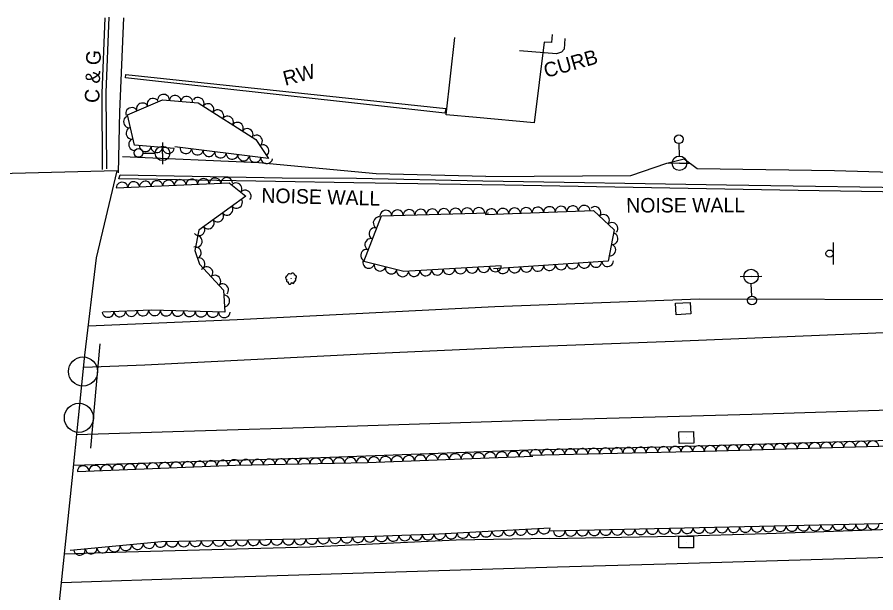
# Model space of a CAD drawing. Extents: x 1722896 to 1754269, y 648279 to 666297.
# Drawn here: x 1749318.8 to 1749614, y 652749.3 to 652947.3 of the extents above; entities that cross this region are included whole.
import ezdxf

# ---------------------------------------------------------------- set-up
doc = ezdxf.new("R2010")
doc.units = 0
for name, color, linetype in [('DESIGN - CENTERLINE - Proposed', 7, 'Continuous'), ('DESIGN - CENTERLINE - Proposed Text', 7, 'Continuous'), ('DESIGN - PUBLIC HEARING - Shapes', 7, 'Continuous'), ('DESIGN - SCRATCH - User 1', 7, 'Continuous'), ('SURVEY - CENTERLINE - Preliminary Text', 7, 'Continuous'), ('SURVEY - CONTROL with Text', 7, 'Continuous'), ('SURVEY - DRAINAGE - Natural Features', 7, 'Continuous'), ('SURVEY - DTM - Breaklines', 7, 'Continuous'), ('SURVEY - VEGETATION - Features with Text', 7, 'Continuous')]:
    doc.layers.add(name, color=color, linetype=linetype)

msp = doc.modelspace()

# ---------------------------------------------------------------- linework, layer by layer
at = {"layer": 'DESIGN - CENTERLINE - Proposed'}
msp.add_lwpolyline([(1749353.15, 652894.46), (1749298.98, 652893.03), (1749291.55, 652839.29), (1749281.3, 652740.92), (1749276.57, 652701.17), (1749267.86, 652645.07), (1749322.17, 652646.54), (1749330.9, 652723.19), (1749337.67, 652787.93), (1749342.06, 652831.07), (1749346.06, 652864.55), (1749353.15, 652894.46)], dxfattribs=at)
at = {"layer": 'DESIGN - CENTERLINE - Proposed Text'}
for points in [[(1749476.71, 652912.85), (1749466.25, 652913.74), (1749469.27, 652940.29)], [(1749502.77, 652941.33), (1749502.49, 652938.58), (1749500.01, 652938.77), (1749496.5, 652910.94), (1749476.71, 652912.85)], [(1749466.13, 652915.86), (1749465.85, 652914.25), (1749356, 652926.5), (1749356.12, 652927.64), (1749466.13, 652915.86)]]:
    msp.add_lwpolyline(points, dxfattribs=at)
at = {"layer": 'DESIGN - PUBLIC HEARING - Shapes'}
for p, q in [((1749599.35, 652869.76), (1749599.36, 652862.26)), ((1749344.14, 652799.11), (1749347.26, 652834.91)), ((1749341.42, 652825.41), (1749341.42, 652825.41)), ((1749340.03, 652809.48), (1749340.03, 652809.48))]:
    msp.add_line(p, q, dxfattribs=at)
for centre, radius in [((1749598.13, 652865.98), 1.25), ((1749341.38, 652825.43), 5), ((1749339.99, 652809.5), 5)]:
    msp.add_circle(centre, radius, dxfattribs=at)
at = {"layer": 'DESIGN - SCRATCH - User 1'}
for points in [[(1749478.55, 652889.66), (1749434.58, 652890.39), (1749353.68, 652891.75), (1749354.18, 652893.07), (1749409.92, 652892.04), (1749435.41, 652891.94), (1749478.9, 652891.07)], [(1749478.9, 652891.07), (1749562.68, 652889.7), (1749639.17, 652888.53), (1749716.27, 652887.35), (1749792.01, 652886.09), (1749869.58, 652884.75), (1749907.95, 652890.95), (1749908.02, 652889.61), (1749893.75, 652887.6), (1749869.69, 652883.67), (1749841.04, 652884.12), (1749790.85, 652884.83), (1749740.41, 652885.05), (1749689.28, 652886.13), (1749638.06, 652886.89), (1749587.3, 652887.7), (1749486.46, 652889.56), (1749478.55, 652889.66)], [(1749478.56, 652889.71), (1749478.55, 652889.66)], [(1749501.99, 652771.57), (1749463.71, 652769.53), (1749416.09, 652767.75), (1749368.35, 652766.9), (1749337.02, 652763.86)]]:
    msp.add_lwpolyline(points, dxfattribs=at)
for centre, major_axis in [((1749476.02, 652770.19), (-2, -0.11)), ((1749480.02, 652770.4), (-2, -0.11)), ((1749484.01, 652770.62), (-2, -0.11)), ((1749488.01, 652770.83), (-2, -0.11)), ((1749492, 652771.04), (-2, -0.11)), ((1749496, 652771.25), (-2, -0.11)), ((1749499.99, 652771.47), (-2, -0.11)), ((1749380.08, 652767.11), (-2, -0.04)), ((1749384.08, 652767.18), (-2, -0.04)), ((1749388.08, 652767.25), (-2, -0.04)), ((1749392.08, 652767.32), (-2, -0.04)), ((1749396.08, 652767.39), (-2, -0.04)), ((1749400.08, 652767.47), (-2, -0.04)), ((1749404.08, 652767.54), (-2, -0.04)), ((1749408.08, 652767.61), (-2, -0.04)), ((1749412.08, 652767.68), (-2, -0.04)), ((1749416.07, 652767.75), (-2, -0.04)), ((1749420.07, 652767.9), (-2, -0.07)), ((1749424.07, 652768.05), (-2, -0.07)), ((1749428.07, 652768.2), (-2, -0.07)), ((1749432.06, 652768.35), (-2, -0.07)), ((1749436.06, 652768.5), (-2, -0.07)), ((1749440.06, 652768.65), (-2, -0.07)), ((1749444.06, 652768.8), (-2, -0.07)), ((1749448.05, 652768.95), (-2, -0.07)), ((1749452.05, 652769.1), (-2, -0.07)), ((1749456.05, 652769.25), (-2, -0.07)), ((1749460.04, 652769.4), (-2, -0.07)), ((1749464.04, 652769.55), (-2, -0.11)), ((1749468.04, 652769.76), (-2, -0.11)), ((1749472.03, 652769.98), (-2, -0.11)), ((1749340.21, 652764.17), (-1.99, -0.19)), ((1749344.2, 652764.55), (-1.99, -0.19)), ((1749348.18, 652764.94), (-1.99, -0.19)), ((1749352.16, 652765.33), (-1.99, -0.19)), ((1749356.14, 652765.71), (-1.99, -0.19)), ((1749360.12, 652766.1), (-1.99, -0.19)), ((1749364.1, 652766.48), (-1.99, -0.19)), ((1749368.08, 652766.87), (-1.99, -0.19)), ((1749372.08, 652766.96), (-2, -0.04)), ((1749376.08, 652767.03), (-2, -0.04))]:
    msp.add_ellipse(centre, major_axis=major_axis, ratio=0.940188, start_param=0, end_param=3.141593, dxfattribs=at)
at = {"layer": 'SURVEY - CENTERLINE - Preliminary Text'}
for points in [[(1749349.55, 652895.18), (1749349.37, 652921.42), (1749350.44, 652947.32)], [(1749348.15, 652894.93), (1749347.97, 652921.17), (1749349.04, 652947.07)], [(1749355.29, 652947.1), (1749353.94, 652914.73), (1749353.45, 652893.8)], [(1749507.12, 652939.94), (1749506.82, 652936.35), (1749505.98, 652935.24), (1749504.23, 652934.7), (1749491.46, 652935.74)], [(1749479.89, 652892.48), (1749529.84, 652892.86), (1749542.12, 652897.09), (1749548.12, 652898.59), (1749552.55, 652895.31), (1749599.85, 652894.6), (1749659.11, 652892.83), (1749659.05, 652888.88), (1749708.15, 652888.4), (1749767.18, 652888.12), (1749816.35, 652886.83), (1749862.49, 652885.56), (1749863.52, 652905.47), (1749865.21, 652931.46), (1749816.25, 652932.15), (1749766.13, 652933.9), (1749721.61, 652934.9)], [(1749479.89, 652892.48), (1749442.2, 652893.4), (1749401.85, 652897.2), (1749355.03, 652899.29)], [(1749482.98, 652847.77), (1749553.34, 652850.41), (1749639.45, 652850.17), (1749690.29, 652852.26), (1749758.53, 652854.6), (1749769.44, 652855.71), (1749775.38, 652863.08), (1749779.29, 652872.41), (1749780.33, 652875.2), (1749787.79, 652875.34), (1749789.63, 652867.87), (1749795.24, 652860.86), (1749804.32, 652856.95), (1749843.1, 652858.84), (1749898.19, 652860.68), (1749946.45, 652863.15), (1750009.68, 652866.06), (1750074.5, 652869.05), (1750141.51, 652872.31), (1750207.64, 652875.83), (1750262.19, 652878.62), (1750355.93, 652884.37)], [(1749486.21, 652833.68), (1749544.72, 652835.9), (1749608.52, 652838.46), (1749688.25, 652841.87), (1749755.26, 652844.86), (1749864.72, 652849.23), (1749936.08, 652852.57), (1750020.09, 652856.16), (1750106.24, 652860.33), (1750189.33, 652864.8), (1750265.9, 652869.95), (1750364.95, 652877.99)], [(1749343.26, 652841.14), (1749394.38, 652843.33), (1749482.98, 652847.77)], [(1749492.58, 652808.53), (1749571.37, 652810.81), (1749640.69, 652812.95), (1749709.56, 652814.66), (1749785.78, 652817.07), (1749884.52, 652819.41), (1749967.24, 652821.86), (1750038.79, 652824.11), (1750094.66, 652825.99), (1750155.18, 652828.49), (1750218.42, 652831.96), (1750288.66, 652836.5), (1750346.32, 652841.13), (1750406.55, 652845.66)], [(1749494.6, 652798.46), (1749540.67, 652799.51), (1749603.13, 652801.32), (1749665.74, 652803.14), (1749730.76, 652805.12), (1749809.24, 652807.88), (1749882.85, 652809.71), (1749950.56, 652811.45), (1750013.01, 652813.23), (1750067.78, 652814.82), (1750139.98, 652817.55), (1750228.73, 652822.16), (1750298.54, 652827.81), (1750389.86, 652836.76), (1750389.71, 652838.52), (1750414.47, 652840.27)], [(1749341.64, 652826.96), (1749362.62, 652827.71), (1749440.19, 652831.61), (1749486.21, 652833.68)], [(1749339.28, 652803.78), (1749372.33, 652804.85), (1749432.19, 652806.6), (1749492.58, 652808.53)], [(1749501.79, 652767.95), (1749545.16, 652768.79), (1749576.49, 652769.7), (1749665.28, 652772.77), (1749715.59, 652774.22), (1749783.05, 652776.19), (1749846.4, 652778.04), (1749907.33, 652779.48), (1749975, 652782.1), (1750030.16, 652783.54), (1750122.2, 652786.21), (1750187.21, 652788.18), (1750259.48, 652790.64), (1750322.43, 652793.05), (1750385.77, 652796.85), (1750438.04, 652801.57), (1750449.24, 652802.85)], [(1749338.21, 652793.2), (1749423.13, 652795.9), (1749494.6, 652798.46)], [(1749504.57, 652758.28), (1749541.78, 652759.24), (1749626.45, 652761.79), (1749700.43, 652763.68), (1749807.93, 652766.68), (1749897.1, 652769.42), (1749994.15, 652772.11), (1750071.5, 652774.74), (1750144.31, 652776.4), (1750251.03, 652780.35), (1750344.02, 652784.56), (1750443.66, 652791.33), (1750474.46, 652794.32)], [(1749501.79, 652767.95), (1749469.73, 652767.46), (1749419.39, 652765.07), (1749356.25, 652763.31), (1749335.02, 652762.63)], [(1749334, 652752.89), (1749382.26, 652754.51), (1749504.57, 652758.28)]]:
    msp.add_lwpolyline(points, dxfattribs=at)
at = {"layer": 'SURVEY - DRAINAGE - Natural Features'}
for p, q in [((1749547.77, 652847.07), (1749547.77, 652847.07)), ((1749548.87, 652802.75), (1749548.87, 652802.75)), ((1749548.82, 652766.78), (1749548.82, 652766.78))]:
    msp.add_line(p, q, dxfattribs=at)
for points in [[(1749545.4, 652844.93), (1749545.16, 652848.92), (1749550.15, 652849.21), (1749550.39, 652845.22), (1749545.4, 652844.93)], [(1749546.43, 652800.68), (1749546.32, 652804.68), (1749551.32, 652804.82), (1749551.43, 652800.82), (1749546.43, 652800.68)], [(1749546.32, 652764.78), (1749546.33, 652768.78), (1749551.33, 652768.77), (1749551.32, 652764.77), (1749546.32, 652764.78)]]:
    msp.add_lwpolyline(points, dxfattribs=at)
at = {"layer": 'SURVEY - DTM - Breaklines'}
for p, q in [((1749368.76, 652900.46), (1749368.83, 652904.21)), ((1749546.34, 652903.81), (1749546.44, 652899.56)), ((1749362.01, 652900.59), (1749366.26, 652900.51)), ((1749368.76, 652900.46), (1749368.69, 652896.71)), ((1749546.49, 652897.06), (1749542.74, 652896.97)), ((1749546.49, 652897.06), (1749550.24, 652897.14)), ((1749571.12, 652858.12), (1749567.37, 652857.97)), ((1749571.12, 652858.12), (1749574.87, 652858.28)), ((1749571.39, 652851.38), (1749571.22, 652855.63))]:
    msp.add_line(p, q, dxfattribs=at)
for centre, radius in [((1749546.31, 652905.31), 1.5), ((1749360.51, 652900.61), 1.5), ((1749368.76, 652900.46), 2.5), ((1749546.49, 652897.06), 2.5), ((1749571.12, 652858.12), 2.5), ((1749571.45, 652849.88), 1.5)]:
    msp.add_circle(centre, radius, dxfattribs=at)
at = {"layer": 'SURVEY - VEGETATION - Features with Text'}
for points in [[(1749372.77, 652902.14), (1749359.07, 652903.25), (1749356.67, 652913.7), (1749368.73, 652918.94), (1749381, 652917.83), (1749400.88, 652905.2), (1749405.24, 652898.72), (1749372.93, 652902.76)], [(1749352.84, 652888.56), (1749391.68, 652890.31), (1749397.36, 652885.78), (1749381.25, 652874.01), (1749379.86, 652867.06), (1749381.49, 652862.4), (1749389.75, 652853.36), (1749390.13, 652845.85), (1749364.79, 652846.57), (1749348.24, 652845.88)], [(1749485.18, 652861.74), (1749451.71, 652859.81), (1749437.98, 652863.28), (1749444.02, 652878.95), (1749480.84, 652880.05)], [(1749479.81, 652879.44), (1749516.92, 652880.81), (1749524.05, 652874.15), (1749521.97, 652863.44), (1749482.51, 652860.77)], [(1749495.05, 652796.68), (1749555.39, 652798.04), (1749622.96, 652799.94), (1749651.39, 652800.24), (1749654.67, 652789.85), (1749658.05, 652777.33), (1749651.3, 652773.83), (1749501.86, 652770.54)], [(1749339.48, 652791.04), (1749393.88, 652793.24), (1749439.23, 652794.09), (1749496.1, 652796.36)]]:
    msp.add_lwpolyline(points, dxfattribs=at)
msp.add_circle((1749412.95, 652857.47), 0.022, dxfattribs=at)
for centre, radius, start, end in [((1749412.34, 652858.37), 0.719, 46.5854, 184.1096), ((1749413.47, 652858.57), 0.714, 357.4812, 153.3197), ((1749411.71, 652857.69), 0.631, 97.5326, 254.3216), ((1749411.75, 652856.71), 0.433, 119.6488, 298.3944), ((1749412.55, 652856.11), 0.629, 159.6695, 353.0892), ((1749413.62, 652856.21), 0.479, 202.2881, 19.6073), ((1749413.98, 652857.05), 0.679, 277.5752, 44.4209), ((1749414.3, 652858.02), 0.527, 287.7341, 102.7344)]:
    msp.add_arc(centre, radius, start, end, dxfattribs=at)
for centre, major_axis in [((1749369.11, 652918.9), (1.99, -0.18)), ((1749361.74, 652915.9), (1.83, 0.8)), ((1749365.41, 652917.5), (1.83, 0.8)), ((1749373.1, 652918.55), (1.99, -0.18)), ((1749377.08, 652918.19), (1.99, -0.18)), ((1749381.05, 652917.8), (1.69, -1.07)), ((1749384.43, 652915.65), (1.69, -1.07)), ((1749358.08, 652914.31), (1.83, 0.8)), ((1749387.81, 652913.51), (1.69, -1.07)), ((1749357.22, 652911.3), (-0.45, 1.95)), ((1749391.18, 652911.36), (1.69, -1.07)), ((1749358.12, 652907.4), (-0.45, 1.95)), ((1749394.56, 652909.22), (1.69, -1.07)), ((1749397.93, 652907.07), (1.69, -1.07)), ((1749401.16, 652904.78), (1.12, -1.66)), ((1749359.01, 652903.5), (-0.45, 1.95)), ((1749362.8, 652902.95), (-1.99, 0.16)), ((1749403.4, 652901.46), (1.12, -1.66)), ((1749366.79, 652902.63), (-1.99, 0.16)), ((1749370.78, 652902.3), (-1.99, 0.16)), ((1749376.77, 652902.28), (-1.98, 0.25)), ((1749380.74, 652901.79), (-1.98, 0.25)), ((1749384.71, 652901.29), (-1.98, 0.25)), ((1749388.68, 652900.79), (-1.98, 0.25)), ((1749392.65, 652900.3), (-1.98, 0.25)), ((1749396.62, 652899.8), (-1.98, 0.25)), ((1749400.58, 652899.3), (-1.98, 0.25)), ((1749404.55, 652898.8), (-1.98, 0.25)), ((1749370.83, 652889.37), (2, 0.09)), ((1749374.82, 652889.55), (2, 0.09)), ((1749378.82, 652889.73), (2, 0.09)), ((1749382.81, 652889.91), (2, 0.09)), ((1749386.81, 652890.09), (2, 0.09)), ((1749390.81, 652890.27), (2, 0.09)), ((1749354.84, 652888.65), (2, 0.09)), ((1749358.84, 652888.83), (2, 0.09)), ((1749362.83, 652889.01), (2, 0.09)), ((1749366.83, 652889.19), (2, 0.09)), ((1749394.12, 652888.36), (1.56, -1.25)), ((1749397.25, 652885.87), (1.56, -1.25)), ((1749391.02, 652881.15), (-1.61, -1.18)), ((1749394.25, 652883.5), (-1.61, -1.18)), ((1749505.79, 652880.4), (2, 0.07)), ((1749509.79, 652880.54), (2, 0.07)), ((1749513.79, 652880.69), (2, 0.07)), ((1749517.55, 652880.22), (1.46, -1.36)), ((1749387.79, 652878.79), (-1.61, -1.18)), ((1749445.52, 652879), (2, 0.06)), ((1749449.52, 652879.12), (2, 0.06)), ((1749453.52, 652879.24), (2, 0.06)), ((1749457.52, 652879.36), (2, 0.06)), ((1749461.52, 652879.48), (2, 0.06)), ((1749465.51, 652879.6), (2, 0.06)), ((1749469.51, 652879.72), (2, 0.06)), ((1749473.51, 652879.84), (2, 0.06)), ((1749477.51, 652879.95), (2, 0.06)), ((1749481.81, 652879.51), (2, 0.07)), ((1749485.81, 652879.66), (2, 0.07)), ((1749489.8, 652879.81), (2, 0.07)), ((1749493.8, 652879.95), (2, 0.07)), ((1749497.8, 652880.1), (2, 0.07)), ((1749501.8, 652880.25), (2, 0.07)), ((1749520.48, 652877.49), (1.46, -1.36)), ((1749384.56, 652876.43), (-1.61, -1.18)), ((1749443.12, 652876.63), (0.72, 1.87)), ((1749523.4, 652874.76), (1.46, -1.36)), ((1749381.33, 652874.07), (-1.61, -1.18)), ((1749441.68, 652872.89), (0.72, 1.87)), ((1749380.49, 652870.18), (-0.39, -1.96)), ((1749440.24, 652869.16), (0.72, 1.87)), ((1749523.46, 652871.1), (-0.38, -1.96)), ((1749380.13, 652866.29), (0.66, -1.89)), ((1749438.81, 652865.43), (0.72, 1.87)), ((1749522.7, 652867.17), (-0.38, -1.96)), ((1749381.45, 652862.51), (0.66, -1.89)), ((1749384.11, 652859.53), (1.35, -1.48)), ((1749439.62, 652862.86), (-1.94, 0.49)), ((1749443.5, 652861.88), (-1.94, 0.49)), ((1749483.19, 652861.63), (-2, -0.12)), ((1749493.84, 652861.53), (-2, -0.13)), ((1749497.83, 652861.8), (-2, -0.13)), ((1749501.82, 652862.07), (-2, -0.13)), ((1749505.81, 652862.34), (-2, -0.13)), ((1749509.81, 652862.61), (-2, -0.13)), ((1749513.8, 652862.88), (-2, -0.13)), ((1749517.79, 652863.15), (-2, -0.13)), ((1749521.78, 652863.42), (-2, -0.13)), ((1749386.8, 652856.58), (1.35, -1.48)), ((1749447.37, 652860.91), (-1.94, 0.49)), ((1749451.25, 652859.93), (-1.94, 0.49)), ((1749455.23, 652860.02), (-2, -0.12)), ((1749459.23, 652860.25), (-2, -0.12)), ((1749463.22, 652860.48), (-2, -0.12)), ((1749467.21, 652860.71), (-2, -0.12)), ((1749471.21, 652860.94), (-2, -0.12)), ((1749475.2, 652861.17), (-2, -0.12)), ((1749479.19, 652861.4), (-2, -0.12)), ((1749485.86, 652861), (-2, -0.13)), ((1749489.85, 652861.26), (-2, -0.13)), ((1749389.5, 652853.63), (1.35, -1.48)), ((1749389.93, 652849.73), (0.1, -2)), ((1749350.03, 652845.96), (-2, -0.08)), ((1749354.03, 652846.12), (-2, -0.08)), ((1749358.03, 652846.29), (-2, -0.08)), ((1749362.02, 652846.45), (-2, -0.08)), ((1749366.02, 652846.53), (-2, 0.06)), ((1749370.02, 652846.42), (-2, 0.06)), ((1749374.02, 652846.31), (-2, 0.06)), ((1749378.01, 652846.19), (-2, 0.06)), ((1749382.01, 652846.08), (-2, 0.06)), ((1749386.01, 652845.97), (-2, 0.06)), ((1749390.01, 652845.86), (-2, 0.06)), ((1749541.04, 652797.72), (2, 0.05)), ((1749545.04, 652797.81), (2, 0.05)), ((1749549.04, 652797.9), (2, 0.05)), ((1749553.04, 652797.99), (2, 0.05)), ((1749557.04, 652798.09), (2, 0.06)), ((1749561.04, 652798.2), (2, 0.06)), ((1749565.04, 652798.31), (2, 0.06)), ((1749569.03, 652798.43), (2, 0.06)), ((1749573.03, 652798.54), (2, 0.06)), ((1749577.03, 652798.65), (2, 0.06)), ((1749581.03, 652798.76), (2, 0.06)), ((1749585.03, 652798.87), (2, 0.06)), ((1749589.03, 652798.99), (2, 0.06)), ((1749593.02, 652799.1), (2, 0.06)), ((1749597.02, 652799.21), (2, 0.06)), ((1749601.02, 652799.32), (2, 0.06)), ((1749605.02, 652799.44), (2, 0.06)), ((1749609.02, 652799.55), (2, 0.06)), ((1749613.02, 652799.66), (2, 0.06)), ((1749457.41, 652794.82), (2, 0.08)), ((1749461.41, 652794.98), (2, 0.08)), ((1749465.41, 652795.13), (2, 0.08)), ((1749469.4, 652795.29), (2, 0.08)), ((1749473.4, 652795.45), (2, 0.08)), ((1749477.4, 652795.61), (2, 0.08)), ((1749481.39, 652795.77), (2, 0.08)), ((1749485.39, 652795.93), (2, 0.08)), ((1749489.39, 652796.09), (2, 0.08)), ((1749493.38, 652796.25), (2, 0.08)), ((1749497.05, 652796.72), (2, 0.05)), ((1749501.05, 652796.81), (2, 0.05)), ((1749505.05, 652796.9), (2, 0.05)), ((1749509.05, 652796.99), (2, 0.05)), ((1749513.05, 652797.08), (2, 0.05)), ((1749517.05, 652797.17), (2, 0.05)), ((1749521.05, 652797.27), (2, 0.05)), ((1749525.05, 652797.36), (2, 0.05)), ((1749529.05, 652797.45), (2, 0.05)), ((1749533.05, 652797.54), (2, 0.05)), ((1749537.04, 652797.63), (2, 0.05)), ((1749361.46, 652791.93), (2, 0.08)), ((1749365.46, 652792.09), (2, 0.08)), ((1749369.45, 652792.25), (2, 0.08)), ((1749373.45, 652792.41), (2, 0.08)), ((1749377.45, 652792.58), (2, 0.08)), ((1749381.44, 652792.74), (2, 0.08)), ((1749385.44, 652792.9), (2, 0.08)), ((1749389.44, 652793.06), (2, 0.08)), ((1749393.43, 652793.22), (2, 0.08)), ((1749397.43, 652793.31), (2, 0.04)), ((1749401.43, 652793.38), (2, 0.04)), ((1749405.43, 652793.46), (2, 0.04)), ((1749409.43, 652793.53), (2, 0.04)), ((1749413.43, 652793.61), (2, 0.04)), ((1749417.43, 652793.68), (2, 0.04)), ((1749421.43, 652793.76), (2, 0.04)), ((1749425.43, 652793.83), (2, 0.04)), ((1749429.43, 652793.91), (2, 0.04)), ((1749433.43, 652793.98), (2, 0.04)), ((1749437.43, 652794.06), (2, 0.04)), ((1749441.42, 652794.18), (2, 0.08)), ((1749445.42, 652794.34), (2, 0.08)), ((1749449.42, 652794.5), (2, 0.08)), ((1749453.42, 652794.66), (2, 0.08)), ((1749341.48, 652791.12), (2, 0.08)), ((1749345.47, 652791.28), (2, 0.08)), ((1749349.47, 652791.45), (2, 0.08)), ((1749353.47, 652791.61), (2, 0.08)), ((1749357.46, 652791.77), (2, 0.08)), ((1749505.19, 652770.61), (-2, -0.04)), ((1749509.19, 652770.7), (-2, -0.04)), ((1749513.18, 652770.79), (-2, -0.04)), ((1749517.18, 652770.88), (-2, -0.04)), ((1749521.18, 652770.97), (-2, -0.04)), ((1749525.18, 652771.05), (-2, -0.04)), ((1749529.18, 652771.14), (-2, -0.04)), ((1749533.18, 652771.23), (-2, -0.04)), ((1749537.18, 652771.32), (-2, -0.04)), ((1749541.18, 652771.41), (-2, -0.04)), ((1749545.18, 652771.49), (-2, -0.04)), ((1749549.18, 652771.58), (-2, -0.04)), ((1749553.17, 652771.67), (-2, -0.04)), ((1749557.17, 652771.76), (-2, -0.04)), ((1749561.17, 652771.85), (-2, -0.04)), ((1749565.17, 652771.93), (-2, -0.04)), ((1749569.17, 652772.02), (-2, -0.04)), ((1749573.17, 652772.11), (-2, -0.04)), ((1749577.17, 652772.2), (-2, -0.04)), ((1749581.17, 652772.29), (-2, -0.04)), ((1749585.17, 652772.37), (-2, -0.04)), ((1749589.17, 652772.46), (-2, -0.04)), ((1749593.16, 652772.55), (-2, -0.04)), ((1749597.16, 652772.64), (-2, -0.04)), ((1749601.16, 652772.73), (-2, -0.04)), ((1749605.16, 652772.81), (-2, -0.04)), ((1749609.16, 652772.9), (-2, -0.04)), ((1749613.16, 652772.99), (-2, -0.04))]:
    msp.add_ellipse(centre, major_axis=major_axis, ratio=0.940188, start_param=0, end_param=3.141593, dxfattribs=at)

# ---------------------------------------------------------------- texts
at = {"layer": 'DESIGN - SCRATCH - User 1'}
for s, rotation, p in [('C & G', 88.0911, (1749346.97, 652917.75)), ('CURB', 15.8106, (1749500.64, 652926.38)), ('NOISE WALL', 358.4788, (1749402.69, 652883.55)), ('NOISE WALL', 0.141, (1749528.21, 652880.1))]:
    msp.add_text(s, height=5, rotation=rotation, dxfattribs=at).set_placement(p)
at = {"layer": 'SURVEY - CONTROL with Text'}
msp.add_text('RW', height=5, rotation=14.6164, dxfattribs=at).set_placement((1749410.93, 652923.69))

doc.saveas('drawing.dxf')
